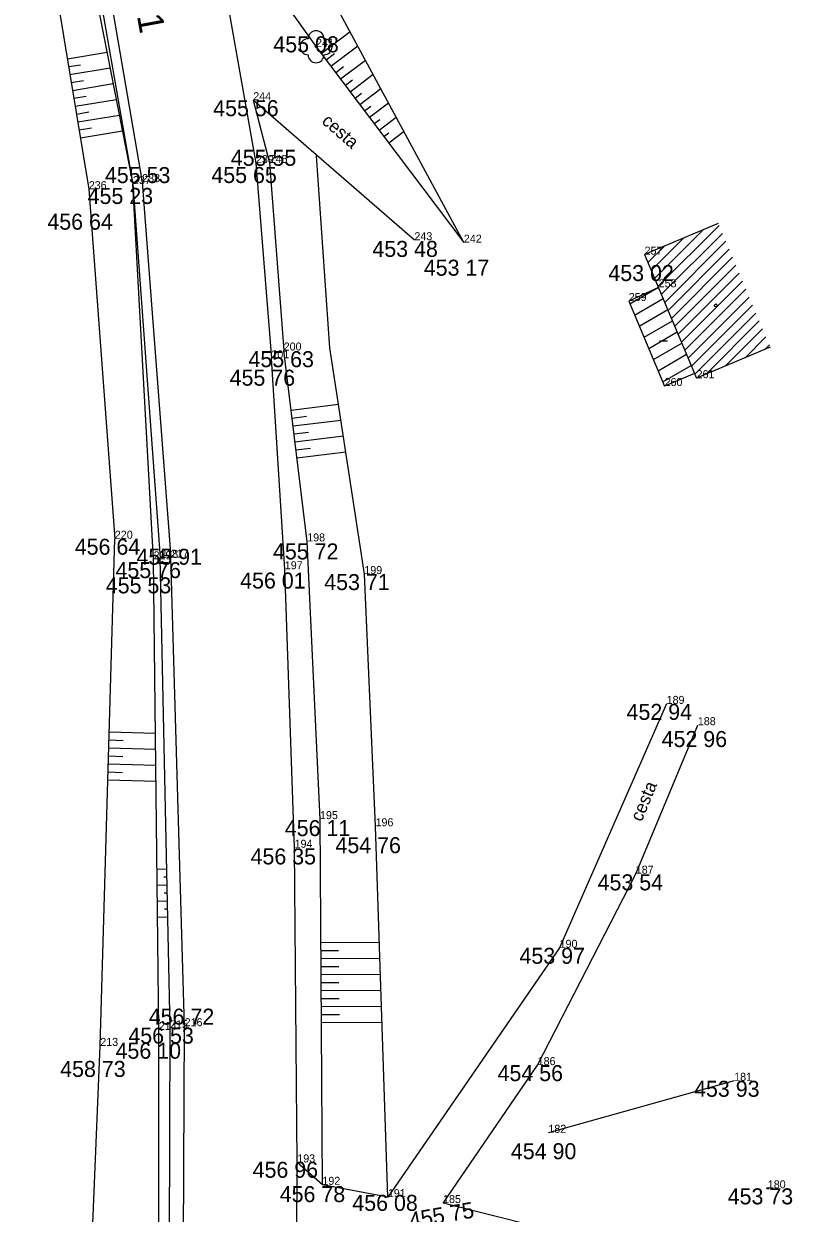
# Model space of a CAD drawing. Extents: x -559180 to -551373, y -1076947 to -1072071.
# Drawn here: x -553922.5 to -553874.5, y -1074979.2 to -1074904.8 of the extents above; entities that cross this region are included whole.
import ezdxf

# ---------------------------------------------------------------- set-up
doc = ezdxf.new("R2010")
doc.units = 0
for name, color, linetype in [('12_PLOTY', 7, 'Continuous'), ('14_BUDOVY', 7, 'Continuous'), ('17_KOMUNIKACE', 7, 'Continuous'), ('1_VODA_ZN', 7, 'Continuous'), ('26_SRAFY', 7, 'Continuous'), ('27_HRANA_PATA', 7, 'Continuous'), ('32', 7, 'Continuous'), ('34_ZELEN', 7, 'Continuous'), ('3_BODY', 7, 'Continuous'), ('47_ZN_STAV_OBJ$', 7, 'Continuous'), ('52_POPIS_UCELOVY', 7, 'Continuous'), ('6_VYSKY', 7, 'Continuous')]:
    doc.layers.add(name, color=color, linetype=linetype)

# ---------------------------------------------------------------- blocks, each defined once
blk = doc.blocks.new('POINT_DISPLAY')
blk.add_line((0, 0), (0, 0))
blk = doc.blocks.new('STL')
at = {"layer": '34_ZELEN'}
blk.add_circle((0, 0), 0.05, dxfattribs=at)
for centre, start, end in [((0, 0.5), 0, 180), ((-0.5, 0), 90, 270), ((0.5, 0), 270, 90), ((0, -0.5), 180, 0)]:
    blk.add_arc(centre, 0.5, start, end, dxfattribs=at)
blk = doc.blocks.new('BZ')
at = {"layer": '47_ZN_STAV_OBJ$'}
blk.add_circle((0, 0), 0.0875, dxfattribs=at)
blk = doc.blocks.new('BD')
at = {"layer": '47_ZN_STAV_OBJ$'}
blk.add_line((-0.25, 0), (0.25, 0), dxfattribs=at)
blk = doc.blocks.new('T')
at = {"layer": '6_VYSKY'}
blk.add_circle((0, 0), 0.05, dxfattribs=at)

msp = doc.modelspace()

# ---------------------------------------------------------------- linework, layer by layer
at = {"layer": '12_PLOTY'}
msp.add_line((-553878.14, -1074970.88), (-553889.75, -1074974.13), dxfattribs=at)
at = {"layer": '14_BUDOVY'}
for p, q in [((-553879.132, -1074917.32), (-553883.74, -1074919.26)), ((-553883.74, -1074919.26), (-553880.49, -1074926.98)), ((-553882.878, -1074921.308), (-553884.73, -1074922.16)), ((-553884.73, -1074922.16), (-553882.49, -1074927.47)), ((-553875.882, -1074925.04), (-553880.49, -1074926.98)), ((-553880.616, -1074926.681), (-553882.49, -1074927.47))]:
    msp.add_line(p, q, dxfattribs=at)
at = {"layer": '17_KOMUNIKACE'}
for p, q in [((-553912.46, -1074888.45), (-553908.02, -1074913.54)), ((-553919.4, -1074889.74), (-553915.13, -1074914.73)), ((-553898.12, -1074918.36), (-553908.19, -1074909.61)), ((-553908.02, -1074913.54), (-553907.06, -1074925.74)), ((-553915.13, -1074914.73), (-553913.35, -1074938.19)), ((-553906.22, -1074938.92), (-553907.06, -1074925.74)), ((-553912.48, -1074967.47), (-553913.35, -1074938.19)), ((-553905.61, -1074956.32), (-553906.22, -1074938.92)), ((-553882.36, -1074947.33), (-553889.05, -1074962.57)), ((-553884.29, -1074957.94), (-553880.41, -1074948.66)), ((-553905.44, -1074975.98), (-553905.61, -1074956.32)), ((-553890.42, -1074969.9), (-553884.29, -1074957.94)), ((-553889.05, -1074962.57), (-553899.78, -1074978.15)), ((-553912.62, -1074996.11), (-553912.48, -1074967.47)), ((-553896.33, -1074978.52), (-553890.42, -1074969.9)), ((-553905.49, -1074989.12), (-553905.44, -1074975.98)), ((-553903.87, -1074977.38), (-553905.44, -1074975.98)), ((-553899.78, -1074978.15), (-553903.87, -1074977.38)), ((-553890.45, -1074980.01), (-553896.33, -1074978.52))]:
    msp.add_line(p, q, dxfattribs=at)
at = {"layer": '26_SRAFY'}
for p, q in [((-553902.132, -1074905.34), (-553903.941, -1074906.706)), ((-553917.327, -1074906.634), (-553919.806, -1074907.041)), ((-553903.115, -1074906.709), (-553903.64, -1074907.105)), ((-553901.652, -1074906.23), (-553903.339, -1074907.504)), ((-553918.977, -1074907.412), (-553919.725, -1074907.535)), ((-553902.55, -1074907.535), (-553903.037, -1074907.903)), ((-553901.172, -1074907.121), (-553902.736, -1074908.302)), ((-553917.134, -1074907.616), (-553919.644, -1074908.028)), ((-553900.691, -1074908.011), (-553902.134, -1074909.1)), ((-553918.805, -1074908.397), (-553919.563, -1074908.522)), ((-553916.941, -1074908.597), (-553919.482, -1074909.015)), ((-553901.984, -1074908.361), (-553902.435, -1074908.701)), ((-553900.211, -1074908.902), (-553901.531, -1074909.898)), ((-553918.634, -1074909.382), (-553919.401, -1074909.508)), ((-553916.747, -1074909.579), (-553919.32, -1074910.002)), ((-553901.418, -1074909.186), (-553901.832, -1074909.499)), ((-553899.731, -1074909.792), (-553900.929, -1074910.696)), ((-553918.462, -1074910.368), (-553919.238, -1074910.495)), ((-553916.554, -1074910.561), (-553919.157, -1074910.989)), ((-553900.852, -1074910.012), (-553901.23, -1074910.297)), ((-553900.286, -1074910.838), (-553900.627, -1074911.095)), ((-553899.251, -1074910.683), (-553900.326, -1074911.494)), ((-553918.291, -1074911.353), (-553919.076, -1074911.482)), ((-553916.361, -1074911.542), (-553918.995, -1074911.975)), ((-553899.721, -1074911.664), (-553900.025, -1074911.893)), ((-553898.771, -1074911.573), (-553899.724, -1074912.293)), ((-553902.861, -1074928.629), (-553905.829, -1074928.995)), ((-553904.873, -1074929.381), (-553905.767, -1074929.491)), ((-553902.71, -1074929.618), (-553905.706, -1074929.987)), ((-553904.742, -1074930.372), (-553905.645, -1074930.483)), ((-553902.56, -1074930.607), (-553905.584, -1074930.98)), ((-553904.611, -1074931.363), (-553905.523, -1074931.476)), ((-553902.41, -1074931.596), (-553905.462, -1074931.972)), ((-553914.298, -1074949.188), (-553917.187, -1074949.105)), ((-553916.329, -1074949.63), (-553917.202, -1074949.605)), ((-553916.346, -1074950.63), (-553917.23, -1074950.604)), ((-553914.287, -1074950.189), (-553917.216, -1074950.105)), ((-553914.275, -1074951.189), (-553917.245, -1074951.104)), ((-553914.264, -1074952.19), (-553917.273, -1074952.104)), ((-553916.362, -1074951.63), (-553917.259, -1074951.604)), ((-553914.203, -1074957.647), (-553913.597, -1074957.635)), ((-553913.77, -1074958.138), (-553913.586, -1074958.134)), ((-553914.192, -1074958.647), (-553913.576, -1074958.634)), ((-553913.752, -1074959.138), (-553913.566, -1074959.134)), ((-553914.181, -1074959.647), (-553913.555, -1074959.634)), ((-553913.734, -1074960.138), (-553913.545, -1074960.134)), ((-553914.169, -1074960.647), (-553913.535, -1074960.634)), ((-553900.309, -1074962.235), (-553903.969, -1074962.259)), ((-553902.864, -1074962.752), (-553903.966, -1074962.759)), ((-553900.276, -1074963.235), (-553903.963, -1074963.259)), ((-553902.849, -1074963.752), (-553903.959, -1074963.759)), ((-553900.243, -1074964.235), (-553903.956, -1074964.259)), ((-553902.835, -1074964.752), (-553903.953, -1074964.759)), ((-553900.209, -1074965.234), (-553903.95, -1074965.259)), ((-553902.82, -1074965.752), (-553903.946, -1074965.759)), ((-553900.176, -1074966.234), (-553903.943, -1074966.259)), ((-553902.806, -1074966.751), (-553903.94, -1074966.759)), ((-553900.143, -1074967.234), (-553903.936, -1074967.259))]:
    msp.add_line(p, q, dxfattribs=at)
at = {"layer": '27_HRANA_PATA'}
for p, q in [((-553922.53, -1074890.47), (-553918.47, -1074915.17)), ((-553920.61, -1074889.95), (-553915.71, -1074914.85)), ((-553920.07, -1074889.9), (-553915.71, -1074914.85)), ((-553895.03, -1074918.51), (-553905.19, -1074899.67)), ((-553907.97, -1074901.08), (-553904.27, -1074906.27)), ((-553904.27, -1074906.27), (-553895.03, -1074918.51)), ((-553908.19, -1074909.61), (-553907.17, -1074913.53)), ((-553907.17, -1074913.53), (-553906.29, -1074925.25)), ((-553903.401, -1074925.077), (-553904.248, -1074913.08)), ((-553915.71, -1074914.85), (-553914, -1074938.21)), ((-553914.42, -1074938.3), (-553915.71, -1074914.85)), ((-553918.47, -1074915.17), (-553916.84, -1074937.01)), ((-553904.82, -1074937.18), (-553906.29, -1074925.25)), ((-553901.25, -1074939.22), (-553903.401, -1074925.077)), ((-553917.75, -1074968.7), (-553916.84, -1074937.01)), ((-553904.02, -1074954.53), (-553904.82, -1074937.18)), ((-553914.09, -1074967.7), (-553914.42, -1074938.3)), ((-553913.39, -1074967.6), (-553914, -1074938.21)), ((-553900.55, -1074954.98), (-553901.25, -1074939.22)), ((-553903.87, -1074977.38), (-553904.02, -1074954.53)), ((-553899.78, -1074978.15), (-553900.55, -1074954.98)), ((-553914.11, -1074995.4), (-553914.09, -1074967.7)), ((-553913.47, -1074995.32), (-553913.39, -1074967.6)), ((-553919.99, -1075022.27), (-553917.75, -1074968.7))]:
    msp.add_line(p, q, dxfattribs=at)
at = {"layer": '32'}
for p, q in [((-553883.112, -1074920.753), (-553880.076, -1074917.718)), ((-553882.902, -1074921.25), (-553879.084, -1074917.433)), ((-553882.693, -1074921.748), (-553878.875, -1074917.931)), ((-553883.531, -1074919.758), (-553882.519, -1074918.746)), ((-553883.321, -1074920.255), (-553881.297, -1074918.232)), ((-553882.483, -1074922.246), (-553878.665, -1074918.428)), ((-553882.274, -1074922.743), (-553878.456, -1074918.926)), ((-553882.064, -1074923.241), (-553878.247, -1074919.423)), ((-553881.855, -1074923.739), (-553878.037, -1074919.921)), ((-553881.645, -1074924.236), (-553877.828, -1074920.419)), ((-553881.436, -1074924.734), (-553877.618, -1074920.916)), ((-553884.655, -1074922.337), (-553882.86, -1074921.3)), ((-553881.226, -1074925.231), (-553877.409, -1074921.414)), ((-553884.362, -1074923.033), (-553882.569, -1074921.998)), ((-553881.017, -1074925.729), (-553877.199, -1074921.911)), ((-553880.807, -1074926.227), (-553876.99, -1074922.409)), ((-553884.068, -1074923.729), (-553882.278, -1074922.696)), ((-553880.598, -1074926.724), (-553876.78, -1074922.907)), ((-553883.774, -1074924.426), (-553881.987, -1074923.394)), ((-553879.896, -1074926.73), (-553876.571, -1074923.404)), ((-553878.675, -1074926.216), (-553876.361, -1074923.902)), ((-553883.48, -1074925.122), (-553881.696, -1074924.092)), ((-553877.454, -1074925.702), (-553876.152, -1074924.4)), ((-553883.187, -1074925.819), (-553881.405, -1074924.79)), ((-553876.233, -1074925.188), (-553875.942, -1074924.897)), ((-553882.893, -1074926.515), (-553881.114, -1074925.488)), ((-553882.599, -1074927.212), (-553880.822, -1074926.186))]:
    msp.add_line(p, q, dxfattribs=at)

# ---------------------------------------------------------------- block references
at = {"layer": '1_VODA_ZN'}
for p in [(-553904.27, -1074906.27), (-553908.19, -1074909.61), (-553908.02, -1074913.54), (-553907.17, -1074913.53), (-553915.71, -1074914.85), (-553915.13, -1074914.73), (-553918.47, -1074915.17), (-553898.12, -1074918.36), (-553895.03, -1074918.51), (-553883.74, -1074919.26), (-553882.86, -1074921.3), (-553884.73, -1074922.16), (-553906.29, -1074925.25), (-553907.06, -1074925.74), (-553882.49, -1074927.47), (-553880.49, -1074926.98), (-553916.84, -1074937.01), (-553904.82, -1074937.18), (-553914.42, -1074938.3), (-553914, -1074938.21), (-553913.35, -1074938.19), (-553906.22, -1074938.92), (-553901.25, -1074939.22), (-553882.36, -1074947.33), (-553880.41, -1074948.66), (-553904.02, -1074954.53), (-553900.55, -1074954.98), (-553905.61, -1074956.32), (-553884.29, -1074957.94), (-553889.05, -1074962.57), (-553914.09, -1074967.7), (-553913.39, -1074967.6), (-553912.48, -1074967.47), (-553917.75, -1074968.7), (-553890.42, -1074969.9), (-553878.14, -1074970.88), (-553889.75, -1074974.13), (-553905.44, -1074975.98), (-553903.87, -1074977.38), (-553899.78, -1074978.15), (-553876.04, -1074977.6), (-553896.33, -1074978.52)]:
    msp.add_blockref('POINT_DISPLAY', p, dxfattribs=at)
at = {"layer": '32'}
msp.add_blockref('POINT_DISPLAY', (-553883.74, -1074919.26), dxfattribs=at)
at = {"layer": '34_ZELEN'}
msp.add_blockref('STL', (-553904.27, -1074906.27), dxfattribs=at)
at = {"layer": '47_ZN_STAV_OBJ$', "rotation": 90}
msp.add_blockref('BZ', (-553879.285, -1074922.43), dxfattribs=at)
at = {"layer": '47_ZN_STAV_OBJ$'}
msp.add_blockref('BD', (-553882.551, -1074924.656), dxfattribs=at)
at = {"layer": '6_VYSKY'}
msp.add_blockref('T', (-553876.04, -1074977.6), dxfattribs=at)
msp.add_blockref('T', (-553876.04, -1074977.6), dxfattribs=at)

# ---------------------------------------------------------------- texts
at = {"layer": '3_BODY'}
for s, p in [('241', (-553904.27, -1074906.27)), ('244', (-553908.19, -1074909.61)), ('239', (-553908.02, -1074913.54)), ('245', (-553907.17, -1074913.53)), ('238', (-553915.13, -1074914.73)), ('236', (-553918.47, -1074915.17)), ('237', (-553915.71, -1074914.85)), ('243', (-553898.12, -1074918.36)), ('242', (-553895.03, -1074918.51)), ('257', (-553883.74, -1074919.26)), ('258', (-553882.86, -1074921.3)), ('259', (-553884.73, -1074922.16)), ('201', (-553907.06, -1074925.74)), ('200', (-553906.29, -1074925.25)), ('261', (-553880.49, -1074926.98)), ('260', (-553882.49, -1074927.47)), ('220', (-553916.84, -1074937.01)), ('198', (-553904.82, -1074937.18)), ('219', (-553914.42, -1074938.3)), ('218', (-553914, -1074938.21)), ('217', (-553913.35, -1074938.19)), ('197', (-553906.22, -1074938.92)), ('199', (-553901.25, -1074939.22)), ('189', (-553882.36, -1074947.33)), ('188', (-553880.41, -1074948.66)), ('195', (-553904.02, -1074954.53)), ('196', (-553900.55, -1074954.98)), ('194', (-553905.61, -1074956.32)), ('187', (-553884.29, -1074957.94)), ('190', (-553889.05, -1074962.57)), ('216', (-553912.48, -1074967.47)), ('214', (-553914.09, -1074967.7)), ('215', (-553913.39, -1074967.6)), ('213', (-553917.75, -1074968.7)), ('186', (-553890.42, -1074969.9)), ('181', (-553878.14, -1074970.88)), ('182', (-553889.75, -1074974.13)), ('193', (-553905.44, -1074975.98)), ('192', (-553903.87, -1074977.38)), ('180', (-553876.04, -1074977.6)), ('191', (-553899.78, -1074978.15)), ('185', (-553896.33, -1074978.52))]:
    msp.add_text(s, height=0.5, dxfattribs=at).set_placement(p)
at = {"layer": '52_POPIS_UCELOVY'}
for s, height, rotation, p in [('státní silnice č.11', 1.6, 280.42346, (-553918.218, -1074889.371)), ('cesta', 0.8, 319.01205, (-553903.965, -1074911.008)), ('cesta', 0.8, 67.31003, (-553883.927, -1074954.738))]:
    msp.add_text(s, height=height, rotation=rotation, dxfattribs=at).set_placement(p)
at = {"layer": '6_VYSKY'}
for s, p in [('455 08', (-553906.937, -1074906.619)), ('455 56', (-553910.695, -1074910.61)), ('455 55', (-553909.593, -1074913.71)), ('455 53', (-553917.46, -1074914.788)), ('455 65', (-553910.81, -1074914.784)), ('455 23', (-553918.54, -1074916.094)), ('456 64', (-553921.057, -1074917.701)), ('453 48', (-553900.747, -1074919.401)), ('453 17', (-553897.535, -1074920.576)), ('453 02', (-553886.001, -1074920.91)), ('455 63', (-553908.49, -1074926.291)), ('455 76', (-553909.666, -1074927.448)), ('456 64', (-553919.345, -1074938.01)), ('455 72', (-553906.959, -1074938.302)), ('455 91', (-553915.485, -1074938.636)), ('455 76', (-553916.798, -1074939.472)), ('455 53', (-553917.406, -1074940.423)), ('456 01', (-553909.01, -1074940.123)), ('453 71', (-553903.755, -1074940.22)), ('452 94', (-553884.865, -1074948.33)), ('452 96', (-553882.672, -1074950.026)), ('456 11', (-553906.22, -1074955.591)), ('454 76', (-553903.055, -1074956.658)), ('456 35', (-553908.359, -1074957.361)), ('453 54', (-553886.673, -1074958.981)), ('453 97', (-553891.555, -1074963.57)), ('456 72', (-553914.721, -1074967.373)), ('456 53', (-553915.996, -1074968.559)), ('456 10', (-553916.795, -1074969.501)), ('458 73', (-553920.255, -1074970.639)), ('454 56', (-553892.925, -1074970.9)), ('453 93', (-553880.645, -1074971.88)), ('454 90', (-553892.093, -1074975.781)), ('456 96', (-553908.23, -1074976.94)), ('456 78', (-553906.537, -1074978.461)), ('456 08', (-553902.001, -1074979.007)), ('453 73', (-553878.545, -1074978.6))]:
    msp.add_text(s, height=1, dxfattribs=at).set_placement(p)
msp.add_text('455 75', height=1, rotation=9.80864, dxfattribs=at).set_placement((-553898.364, -1074980.113))

doc.saveas('drawing.dxf')
